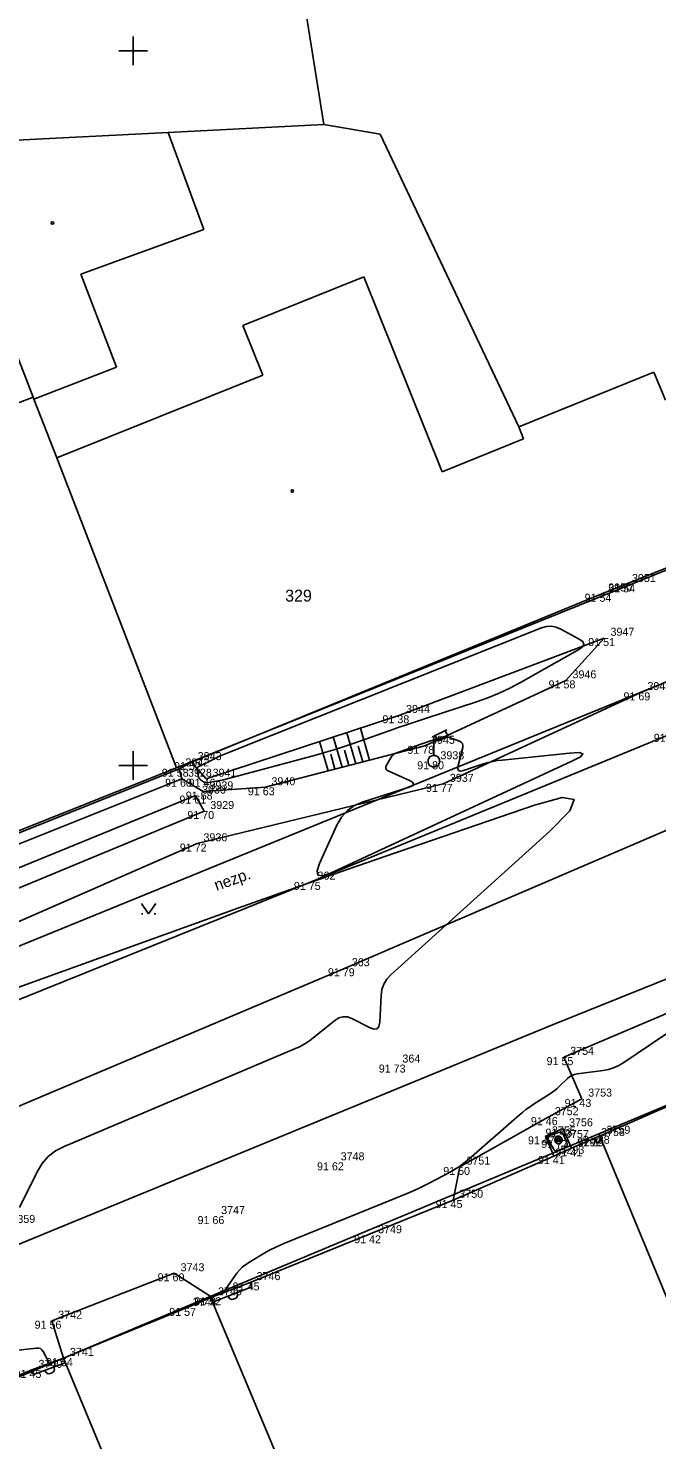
# Model space of a CAD drawing. Extents: x -711081 to -709338, y -1025122 to -1024092.
# Drawn here: x -710353.67 to -710331.68, y -1024773.58 to -1024724.21 of the extents above; entities that cross this region are included whole.
import ezdxf

# ---------------------------------------------------------------- set-up
doc = ezdxf.new("R2010")
doc.units = 0
for name, color, linetype in [('Ex_Minor Contours', 7, 'Continuous'), ('Z_betonova_konstrukce', 7, 'Continuous'), ('Z_body', 7, 'Continuous'), ('Z_body_cisla', 7, 'Continuous'), ('Z_body_vysky_redukovane', 7, 'Continuous'), ('Z_budova', 7, 'Continuous'), ('Z_hektometricka_sit', 7, 'Continuous'), ('Z_hrany_paty', 7, 'Continuous'), ('Z_katastr_cisla_stavebni', 7, 'Continuous'), ('Z_katastr_hranice', 7, 'Continuous'), ('Z_katastr_hranice_katastralniho_uzemi', 7, 'Continuous'), ('Z_katastr_vnitrni_kresba', 7, 'Continuous'), ('Z_katastr_znacky_budov', 7, 'Continuous'), ('Z_komunikace', 7, 'Continuous'), ('Z_komunikace_osa', 7, 'Continuous'), ('Z_ploty', 7, 'Continuous'), ('Z_ploty_znacky', 7, 'Continuous'), ('Z_popisy', 7, 'Continuous'), ('Z_rozhranni', 7, 'Continuous'), ('Z_site_vo_znaky', 7, 'Continuous'), ('Z_sloupy', 7, 'Continuous'), ('Z_technicke_srafy', 7, 'Continuous'), ('Z_vstupy', 7, 'Continuous'), ('Z_zelen_obvod', 7, 'Continuous'), ('Z_znaky_kultur', 7, 'Continuous')]:
    doc.layers.add(name, color=color, linetype=linetype)

# ---------------------------------------------------------------- blocks, each defined once
blk = doc.blocks.new('POINT_DISPLAY')
blk.add_line((0, 0), (0, 0))
blk = doc.blocks.new('Z216')
for p, q in [((-0.17, 0), (-0.15, 0.1)), ((-0.15, 0.1), (-0.1, 0.15)), ((-0.1, 0.15), (-0.03, 0.17)), ((-0.03, 0.17), (0.03, 0.17)), ((0.03, 0.17), (0.1, 0.15)), ((0.1, 0.15), (0.15, 0.1)), ((0.15, 0.1), (0.17, 0))]:
    blk.add_line(p, q)
blk = doc.blocks.new('Z13')
for p, q in [((0, 0.88), (0.45, 1.1)), ((0.4, 1.07), (0.5, 0.88)), ((0, 0.2), (0, 0.88)), ((0.15, 0.7), (0.05, 0.9)), ((0.5, 0.88), (0.15, 0.7)), ((-0.2, 0.05), (-0.15, 0.15)), ((-0.2, -0.05), (-0.2, 0.05)), ((-0.15, 0.15), (-0.05, 0.2)), ((-0.05, 0.2), (0.05, 0.2)), ((0.05, 0.2), (0.15, 0.15)), ((0.15, 0.15), (0.2, 0.05)), ((0.2, 0.05), (0.2, -0.05)), ((-0.15, -0.15), (-0.2, -0.05)), ((-0.05, -0.2), (-0.15, -0.15)), ((0.05, -0.2), (-0.05, -0.2)), ((0.15, -0.15), (0.05, -0.2)), ((0.2, -0.05), (0.15, -0.15))]:
    blk.add_line(p, q)
blk = doc.blocks.new('Z601')
for p, q in [((-0.13, 0.03), (-0.1, 0.08)), ((-0.13, -0.03), (-0.13, 0.03)), ((-0.1, 0.08), (-0.08, 0.1)), ((-0.08, 0.1), (-0.03, 0.13)), ((-0.08, 0.05), (-0.08, -0.05)), ((-0.03, 0.13), (0.03, 0.13)), ((-0.03, -0.08), (-0.03, 0.08)), ((-0.03, 0.08), (0.03, 0.08)), ((0.03, 0.13), (0.08, 0.1)), ((0.03, 0.08), (0.03, -0.08)), ((0.08, 0.1), (0.1, 0.08)), ((0.08, -0.05), (0.08, 0.05)), ((0.1, 0.08), (0.13, 0.03)), ((0.13, 0.03), (0.13, -0.03)), ((-0.1, -0.08), (-0.13, -0.03)), ((-0.08, -0.1), (-0.1, -0.08)), ((-0.08, -0.05), (-0.03, -0.08)), ((-0.03, -0.13), (-0.08, -0.1)), ((0.03, -0.13), (-0.03, -0.13)), ((0.03, -0.08), (0.08, -0.05)), ((0.08, -0.1), (0.03, -0.13)), ((0.1, -0.08), (0.08, -0.1)), ((0.13, -0.03), (0.1, -0.08))]:
    blk.add_line(p, q)
blk = doc.blocks.new('Z314')
for p, q in [((-0.25, 0.17), (0, -0.2)), ((0, -0.2), (0.25, 0.17)), ((-0.25, -0.2), (-0.2, -0.2)), ((0.2, -0.2), (0.25, -0.2))]:
    blk.add_line(p, q)

msp = doc.modelspace()

# ---------------------------------------------------------------- linework, layer by layer
at = {"layer": 'Ex_Minor Contours'}
for points in [[(-710340.091, -1024748.458), (-710340.408, -1024748.565), (-710340.724, -1024748.673), (-710341.039, -1024748.783), (-710342.3, -1024749.227), (-710342.617, -1024749.335), (-710342.935, -1024749.437), (-710343.255, -1024749.533), (-710343.576, -1024749.623), (-710346.836, -1024750.497), (-710346.9, -1024750.513), (-710346.964, -1024750.527), (-710347.028, -1024750.54), (-710347.093, -1024750.55), (-710347.42, -1024750.6), (-710347.451, -1024750.602), (-710347.481, -1024750.598), (-710347.509, -1024750.588), (-710347.536, -1024750.573), (-710347.64, -1024750.498), (-710347.664, -1024750.477), (-710347.684, -1024750.454), (-710347.698, -1024750.427), (-710347.709, -1024750.398), (-710347.766, -1024750.17), (-710347.771, -1024750.125), (-710347.762, -1024750.087), (-710347.738, -1024750.055), (-710347.701, -1024750.029), (-710347.136, -1024749.753), (-710347.027, -1024749.7), (-710346.917, -1024749.65), (-710346.805, -1024749.602), (-710346.693, -1024749.556), (-710335.709, -1024745.188), (-710335.54, -1024745.14), (-710335.372, -1024745.13), (-710335.206, -1024745.159), (-710335.043, -1024745.226), (-710334.394, -1024745.574), (-710334.272, -1024745.661), (-710334.231, -1024745.75), (-710334.27, -1024745.839), (-710334.39, -1024745.929), (-710336.446, -1024747.091), (-710336.819, -1024747.29), (-710337.201, -1024747.469), (-710337.591, -1024747.63), (-710337.99, -1024747.771), (-710339.774, -1024748.354)], [(-710338.521, -1024749.183), (-710338.48, -1024749.233), (-710338.463, -1024749.295), (-710338.472, -1024749.37), (-710338.631, -1024749.996), (-710338.645, -1024750.106), (-710338.617, -1024750.172), (-710338.549, -1024750.195), (-710338.441, -1024750.174), (-710337.741, -1024749.945), (-710337.581, -1024749.897), (-710337.419, -1024749.858), (-710337.255, -1024749.827), (-710337.089, -1024749.806), (-710334.733, -1024749.565), (-710334.392, -1024749.549), (-710334.265, -1024749.591), (-710334.353, -1024749.692), (-710334.654, -1024749.852), (-710343.124, -1024753.771), (-710343.388, -1024753.861), (-710343.535, -1024753.833), (-710343.564, -1024753.687), (-710343.476, -1024753.422), (-710342.871, -1024752.087), (-710342.71, -1024751.807), (-710342.504, -1024751.577), (-710342.252, -1024751.399), (-710341.956, -1024751.271), (-710340.348, -1024750.756), (-710340.232, -1024750.704), (-710340.19, -1024750.648), (-710340.225, -1024750.587), (-710340.334, -1024750.522), (-710341.079, -1024750.18), (-710341.134, -1024750.145), (-710341.163, -1024750.101), (-710341.165, -1024750.049), (-710341.14, -1024749.988), (-710340.991, -1024749.729), (-710340.949, -1024749.67), (-710340.899, -1024749.62), (-710340.841, -1024749.58), (-710340.775, -1024749.55), (-710340.065, -1024749.3), (-710339.965, -1024749.265), (-710339.865, -1024749.231), (-710339.764, -1024749.197), (-710339.664, -1024749.164), (-710339.219, -1024749.019), (-710339.139, -1024749), (-710339.06, -1024748.995), (-710338.981, -1024749.004), (-710338.902, -1024749.027), (-710338.587, -1024749.147)], [(-710335.267, -1024763.455), (-710335.226, -1024763.48), (-710335.179, -1024763.485), (-710335.126, -1024763.469), (-710334.897, -1024763.368), (-710334.85, -1024763.339), (-710334.823, -1024763.301), (-710334.816, -1024763.256), (-710334.83, -1024763.202), (-710334.947, -1024762.914), (-710334.979, -1024762.86), (-710335.021, -1024762.828), (-710335.072, -1024762.819), (-710335.134, -1024762.833), (-710335.401, -1024762.933), (-710335.455, -1024762.963), (-710335.484, -1024763.002), (-710335.487, -1024763.05), (-710335.466, -1024763.108), (-710335.3, -1024763.41)], [(-710335.131, -1024763.126), (-710335.128, -1024763.128), (-710335.124, -1024763.128), (-710335.12, -1024763.127), (-710335.103, -1024763.12), (-710335.1, -1024763.118), (-710335.098, -1024763.115), (-710335.097, -1024763.112), (-710335.099, -1024763.108), (-710335.107, -1024763.086), (-710335.11, -1024763.082), (-710335.113, -1024763.08), (-710335.116, -1024763.079), (-710335.121, -1024763.08), (-710335.141, -1024763.088), (-710335.145, -1024763.09), (-710335.147, -1024763.093), (-710335.147, -1024763.096), (-710335.146, -1024763.101), (-710335.133, -1024763.123)]]:
    msp.add_lwpolyline(points, close=True, dxfattribs=at)
for points in [[(-710356.016, -1024758.473), (-710346.334, -1024754.992), (-710345.051, -1024754.533), (-710343.767, -1024754.079), (-710342.48, -1024753.63), (-710341.193, -1024753.185), (-710335.958, -1024751.388), (-710334.988, -1024751.123), (-710334.575, -1024751.187), (-710334.719, -1024751.579), (-710335.421, -1024752.3), (-710340.984, -1024757.319), (-710341.126, -1024757.472), (-710341.23, -1024757.644), (-710341.297, -1024757.833), (-710341.327, -1024758.04), (-710341.375, -1024758.979), (-710341.403, -1024759.125), (-710341.469, -1024759.207), (-710341.572, -1024759.223), (-710341.712, -1024759.174), (-710342.35, -1024758.85), (-710342.507, -1024758.793), (-710342.659, -1024758.785), (-710342.806, -1024758.825), (-710342.947, -1024758.914), (-710343.655, -1024759.49), (-710343.823, -1024759.618), (-710343.999, -1024759.732), (-710344.182, -1024759.834), (-710344.373, -1024759.923), (-710352.414, -1024763.323), (-710352.712, -1024763.48), (-710352.969, -1024763.681), (-710353.185, -1024763.926), (-710353.359, -1024764.215), (-710353.973, -1024765.458)], [(-710346.867, -1024768.451), (-710346.369, -1024767.759), (-710346.281, -1024767.649), (-710346.183, -1024767.549), (-710346.075, -1024767.461), (-710345.958, -1024767.383), (-710345.332, -1024767.015), (-710345.186, -1024766.933), (-710345.037, -1024766.856), (-710344.885, -1024766.784), (-710344.73, -1024766.718), (-710340.413, -1024764.967), (-710340.223, -1024764.887), (-710340.035, -1024764.802), (-710339.849, -1024764.713), (-710339.665, -1024764.619), (-710338.935, -1024764.233), (-710338.756, -1024764.132), (-710338.584, -1024764.02), (-710338.418, -1024763.899), (-710338.259, -1024763.768), (-710336.499, -1024762.229), (-710336.382, -1024762.131), (-710336.261, -1024762.037), (-710336.137, -1024761.947), (-710336.01, -1024761.862), (-710335.403, -1024761.474), (-710335.321, -1024761.418), (-710335.242, -1024761.359), (-710335.166, -1024761.295), (-710335.094, -1024761.227), (-710334.81, -1024760.948), (-710334.735, -1024760.885), (-710334.654, -1024760.837), (-710334.565, -1024760.803), (-710334.47, -1024760.783), (-710333.555, -1024760.665), (-710333.373, -1024760.632), (-710333.199, -1024760.578), (-710333.032, -1024760.503), (-710332.873, -1024760.409), (-710328.862, -1024757.707)], [(-710354.968, -1024770.555), (-710353.378, -1024770.376), (-710353.305, -1024770.377), (-710353.242, -1024770.397), (-710353.19, -1024770.437), (-710353.149, -1024770.497), (-710352.929, -1024770.912)]]:
    msp.add_lwpolyline(points, dxfattribs=at)
at = {"layer": 'Z_betonova_konstrukce'}
for p, q in [((-710335.58, -1024762.97), (-710334.97, -1024762.7)), ((-710335.58, -1024762.97), (-710335.28, -1024763.66)), ((-710334.97, -1024762.7), (-710334.67, -1024763.39))]:
    msp.add_line(p, q, dxfattribs=at)
at = {"layer": 'Z_budova'}
for p, q in [((-710332.77, -1024743.66), (-710324.63, -1024740.39)), ((-710347.96, -1024749.88), (-710333.6, -1024743.99)), ((-710357.89, -1024753.91), (-710348.39, -1024750.11)), ((-710348.39, -1024750.11), (-710347.96, -1024749.88)), ((-710334.67, -1024763.39), (-710333.86, -1024763.04)), ((-710333.86, -1024763.04), (-710333.79, -1024763.2)), ((-710335.28, -1024763.66), (-710334.67, -1024763.39)), ((-710338.81, -1024765.2), (-710335.28, -1024763.66)), ((-710352.44, -1024770.73), (-710348.13, -1024768.97)), ((-710348.13, -1024768.97), (-710347.25, -1024768.6)), ((-710347.25, -1024768.6), (-710347.19, -1024768.76)), ((-710352.44, -1024770.73), (-710352.38, -1024770.89))]:
    msp.add_line(p, q, dxfattribs=at)
at = {"layer": 'Z_hektometricka_sit'}
for p, q in [((-710350, -1024724.5), (-710350, -1024725.5)), ((-710350.5, -1024725), (-710349.5, -1024725)), ((-710350, -1024749.5), (-710350, -1024750.5)), ((-710350.5, -1024750), (-710349.5, -1024750))]:
    msp.add_line(p, q, dxfattribs=at)
at = {"layer": 'Z_hrany_paty'}
for p, q in [((-710340.67, -1024748.24), (-710333.52, -1024745.54)), ((-710334.86, -1024747.02), (-710333.52, -1024745.54)), ((-710339.8, -1024749.31), (-710334.86, -1024747.02)), ((-710347.45, -1024750.46), (-710340.67, -1024748.24)), ((-710345.38, -1024750.76), (-710339.8, -1024749.31)), ((-710347.96, -1024749.88), (-710347.45, -1024750.46)), ((-710347.55, -1024750.91), (-710348.3, -1024750.46)), ((-710347.55, -1024750.91), (-710345.38, -1024750.76))]:
    msp.add_line(p, q, dxfattribs=at)
at = {"layer": 'Z_katastr_hranice'}
for p, q in [((-710345.8, -1024712.03), (-710343.33, -1024727.57)), ((-710348.77, -1024727.85), (-710357.06, -1024728.28)), ((-710343.33, -1024727.57), (-710348.77, -1024727.85)), ((-710341.36, -1024727.91), (-710343.33, -1024727.57)), ((-710336.51, -1024738.15), (-710341.36, -1024727.91)), ((-710355.33, -1024732.37), (-710353.5, -1024737.11)), ((-710331.78, -1024736.24), (-710336.51, -1024738.15)), ((-710331.38, -1024737.22), (-710331.78, -1024736.24)), ((-710353.5, -1024737.11), (-710356.15, -1024738.13)), ((-710353.5, -1024737.11), (-710353.47, -1024737.18)), ((-710353.47, -1024737.18), (-710352.67, -1024739.24)), ((-710352.67, -1024739.24), (-710348.48, -1024750.08)), ((-710348.48, -1024750.08), (-710329.3, -1024742.33)), ((-710335.33, -1024759.07), (-710303.04, -1024746.07)), ((-710357.9, -1024753.83), (-710348.48, -1024750.08)), ((-710445.08, -1024804.13), (-710335.33, -1024759.07)), ((-710330.04, -1024761.34), (-710333.71, -1024762.88)), ((-710333.71, -1024762.88), (-710347.3, -1024768.57)), ((-710326.33, -1024780.72), (-710333.71, -1024762.88)), ((-710347.3, -1024768.57), (-710352.44, -1024770.73)), ((-710352.44, -1024770.73), (-710358.8, -1024773.39)), ((-710352.44, -1024770.73), (-710346.68, -1024784.61))]:
    msp.add_line(p, q, dxfattribs=at)
at = {"layer": 'Z_katastr_hranice_katastralniho_uzemi'}
msp.add_line((-710277.4, -1024725.07), (-710392.31, -1024771.94), dxfattribs=at)
msp.add_line((-710277.4, -1024725.07), (-710392.31, -1024771.94), dxfattribs=at)
at = {"layer": 'Z_katastr_vnitrni_kresba'}
for p, q in [((-710348.77, -1024727.85), (-710347.53, -1024731.25)), ((-710347.53, -1024731.25), (-710351.83, -1024732.81)), ((-710351.83, -1024732.81), (-710350.58, -1024736.06)), ((-710346.16, -1024734.61), (-710341.93, -1024732.91)), ((-710341.93, -1024732.91), (-710339.19, -1024739.72)), ((-710345.46, -1024736.34), (-710346.16, -1024734.61)), ((-710350.58, -1024736.06), (-710353.47, -1024737.18)), ((-710352.67, -1024739.24), (-710345.46, -1024736.34)), ((-710336.34, -1024738.57), (-710336.51, -1024738.15)), ((-710339.19, -1024739.72), (-710336.34, -1024738.57)), ((-710341.57, -1024782.24), (-710347.3, -1024768.57))]:
    msp.add_line(p, q, dxfattribs=at)
at = {"layer": 'Z_katastr_znacky_budov'}
for centre in [(-710352.822, -1024731.02), (-710344.432, -1024740.4)]:
    msp.add_circle(centre, 0.0437, dxfattribs=at)
at = {"layer": 'Z_komunikace'}
for p, q in [((-710343.77, -1024754.07), (-710331.18, -1024748.89)), ((-710356.75, -1024759.29), (-710343.77, -1024754.07)), ((-710334.93, -1024760.2), (-710328.48, -1024757.45)), ((-710334.3, -1024761.66), (-710334.93, -1024760.2)), ((-710335.48, -1024762.3), (-710334.3, -1024761.66)), ((-710338.57, -1024764.04), (-710335.48, -1024762.3)), ((-710338.57, -1024764.04), (-710338.81, -1024765.2))]:
    msp.add_line(p, q, dxfattribs=at)
at = {"layer": 'Z_komunikace_osa'}
for p, q in [((-710342.58, -1024757.09), (-710329.66, -1024751.54)), ((-710355.68, -1024762.63), (-710342.58, -1024757.09))]:
    msp.add_line(p, q, dxfattribs=at)
at = {"layer": 'Z_ploty'}
for p, q in [((-710333.86, -1024763.04), (-710333.66, -1024762.95)), ((-710333.66, -1024762.95), (-710333.59, -1024763.11)), ((-710333.79, -1024763.2), (-710333.59, -1024763.11)), ((-710347.25, -1024768.6), (-710345.91, -1024768.08)), ((-710347.19, -1024768.76), (-710345.85, -1024768.24)), ((-710345.91, -1024768.08), (-710345.85, -1024768.24)), ((-710352.44, -1024770.73), (-710353.54, -1024771.14)), ((-710352.38, -1024770.89), (-710353.48, -1024771.3)), ((-710353.54, -1024771.14), (-710353.48, -1024771.3))]:
    msp.add_line(p, q, dxfattribs=at)
at = {"layer": 'Z_rozhranni'}
for p, q in [((-710332.24, -1024747.44), (-710323.8, -1024743.95)), ((-710339.15, -1024750.64), (-710332.24, -1024747.44)), ((-710348.39, -1024750.11), (-710348.3, -1024750.46)), ((-710357.55, -1024754.17), (-710348.3, -1024750.46)), ((-710347.76, -1024752.73), (-710339.15, -1024750.64)), ((-710354.96, -1024755.88), (-710347.76, -1024752.73)), ((-710352.84, -1024769.42), (-710348.56, -1024767.76)), ((-710348.56, -1024767.76), (-710347.25, -1024768.6)), ((-710352.84, -1024769.42), (-710352.44, -1024770.73))]:
    msp.add_line(p, q, dxfattribs=at)
at = {"layer": 'Z_technicke_srafy'}
for p, q in [((-710341.73, -1024749.81), (-710342.05, -1024748.69)), ((-710343.18, -1024750.19), (-710343.48, -1024749.16)), ((-710342.69, -1024750.06), (-710343, -1024749)), ((-710342.21, -1024749.94), (-710342.53, -1024748.85)), ((-710342.94, -1024750.13), (-710343.09, -1024749.6)), ((-710342.45, -1024750), (-710342.61, -1024749.46)), ((-710341.97, -1024749.87), (-710342.13, -1024749.32))]:
    msp.add_line(p, q, dxfattribs=at)
at = {"layer": 'Z_vstupy'}
for p, q in [((-710333.6, -1024743.99), (-710332.77, -1024743.66)), ((-710330.04, -1024761.37), (-710333.66, -1024762.95)), ((-710345.91, -1024768.08), (-710338.81, -1024765.2)), ((-710359, -1024773.4), (-710353.54, -1024771.14))]:
    msp.add_line(p, q, dxfattribs=at)
at = {"layer": 'Z_zelen_obvod'}
for p, q in [((-710347.82, -1024751.05), (-710356.91, -1024754.77)), ((-710347.52, -1024751.59), (-710347.82, -1024751.05)), ((-710356.7, -1024755.4), (-710347.52, -1024751.59))]:
    msp.add_line(p, q, dxfattribs=at)

# ---------------------------------------------------------------- block references
at = {"layer": 'Z_body'}
for p in [(-710332.77, -1024743.66), (-710333.6, -1024743.99), (-710333.52, -1024745.54), (-710334.86, -1024747.02), (-710332.24, -1024747.44), (-710340.67, -1024748.24), (-710339.8, -1024749.31), (-710348.39, -1024750.11), (-710347.96, -1024749.88), (-710339.48, -1024749.85), (-710348.3, -1024750.46), (-710347.45, -1024750.46), (-710339.15, -1024750.64), (-710347.82, -1024751.05), (-710347.55, -1024750.91), (-710345.38, -1024750.76), (-710347.52, -1024751.59), (-710347.76, -1024752.73), (-710343.77, -1024754.07), (-710342.58, -1024757.09), (-710340.8, -1024760.46), (-710334.93, -1024760.2), (-710334.3, -1024761.66), (-710335.48, -1024762.3), (-710335.58, -1024762.97), (-710334.97, -1024762.7), (-710333.86, -1024763.04), (-710333.66, -1024762.95), (-710335.12, -1024763.1), (-710334.67, -1024763.39), (-710342.96, -1024763.88), (-710338.57, -1024764.04), (-710335.28, -1024763.66), (-710338.81, -1024765.2), (-710347.14, -1024765.76), (-710341.66, -1024766.43), (-710348.56, -1024767.76), (-710345.91, -1024768.08), (-710348.13, -1024768.97), (-710347.25, -1024768.6), (-710352.84, -1024769.42), (-710352.44, -1024770.73), (-710353.54, -1024771.14)]:
    msp.add_blockref('POINT_DISPLAY', p, dxfattribs=at)
at = {"layer": 'Z_ploty_znacky'}
for p, rotation in [((-710346.52, -1024768.5), -158.8), ((-710352.93, -1024771.1), -159.60000000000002)]:
    msp.add_blockref('Z216', p, dxfattribs=dict(at, rotation=rotation))
at = {"layer": 'Z_site_vo_znaky'}
msp.add_blockref('Z13', (-710339.48, -1024749.85), dxfattribs=at)
at = {"layer": 'Z_sloupy'}
msp.add_blockref('Z601', (-710335.12, -1024763.1), dxfattribs=at)
at = {"layer": 'Z_znaky_kultur'}
msp.add_blockref('Z314', (-710349.46, -1024754.99), dxfattribs=at)

# ---------------------------------------------------------------- texts
at = {"layer": 'Z_body_cisla'}
for s, p in [('3951', (-710332.55, -1024743.58)), ('3950', (-710333.38, -1024743.91)), ('3947', (-710333.3, -1024745.46)), ('3946', (-710334.63, -1024746.95)), ('3948', (-710332.01, -1024747.36)), ('3944', (-710340.45, -1024748.16)), ('3945', (-710339.58, -1024749.24)), ('3943', (-710347.74, -1024749.81)), ('3938', (-710339.25, -1024749.78)), ('3942', (-710348.17, -1024750.03)), ('3928', (-710348.08, -1024750.39)), ('3941', (-710347.22, -1024750.39)), ('3930', (-710347.59, -1024750.98)), ('3939', (-710347.33, -1024750.83)), ('3940', (-710345.16, -1024750.69)), ('3937', (-710338.92, -1024750.57)), ('3929', (-710347.3, -1024751.52)), ('3936', (-710347.54, -1024752.65)), ('362', (-710343.55, -1024753.99)), ('363', (-710342.35, -1024757.02)), ('3754', (-710334.71, -1024760.12)), ('364', (-710340.58, -1024760.39)), ('3753', (-710334.08, -1024761.58)), ('3752', (-710335.25, -1024762.23)), ('3756', (-710334.75, -1024762.62)), ('3755', (-710335.35, -1024762.9)), ('3757', (-710334.89, -1024763.03)), ('5292', (-710334.45, -1024763.32)), ('3758', (-710333.63, -1024762.96)), ('3759', (-710333.44, -1024762.88)), ('3748', (-710342.74, -1024763.81)), ('5293', (-710335.05, -1024763.58)), ('3751', (-710338.34, -1024763.96)), ('3750', (-710338.59, -1024765.12)), ('3747', (-710346.92, -1024765.69)), ('359', (-710354.05, -1024766)), ('3749', (-710341.43, -1024766.36)), ('3743', (-710348.34, -1024767.69)), ('3746', (-710345.68, -1024768)), ('3745', (-710347.03, -1024768.53)), ('3744', (-710347.91, -1024768.9)), ('3742', (-710352.62, -1024769.35)), ('3741', (-710352.21, -1024770.65)), ('3740', (-710353.31, -1024771.07))]:
    msp.add_text(s, height=0.28, dxfattribs=at).set_placement(p)
at = {"layer": 'Z_body_vysky_redukovane'}
for s, p in [('91 54', (-710333.377, -1024743.94)), ('91 54', (-710334.207, -1024744.27)), ('91 51', (-710334.08, -1024745.82)), ('91 58', (-710335.467, -1024747.3)), ('91 69', (-710332.847, -1024747.72)), ('91 38', (-710341.277, -1024748.52)), ('91 74', (-710331.787, -1024749.17)), ('91 78', (-710340.407, -1024749.59)), ('91 58', (-710348.997, -1024750.39)), ('91 52', (-710348.567, -1024750.16)), ('91 80', (-710340.063, -1024750.13)), ('91 60', (-710348.883, -1024750.74)), ('91 46', (-710348.057, -1024750.74)), ('91 77', (-710339.757, -1024750.92)), ('91 61', (-710348.38, -1024751.33)), ('91 58', (-710348.157, -1024751.19)), ('91 63', (-710345.987, -1024751.04)), ('91 70', (-710348.103, -1024751.87)), ('91 72', (-710348.367, -1024753.01)), ('91 75', (-710344.377, -1024754.35)), ('91 79', (-710343.187, -1024757.37)), ('91 73', (-710341.407, -1024760.74)), ('91 55', (-710335.537, -1024760.48)), ('91 43', (-710334.907, -1024761.94)), ('91 46', (-710336.087, -1024762.58)), ('91 47', (-710336.187, -1024763.25)), ('91 43', (-710335.577, -1024762.98)), ('91 39', (-710334.467, -1024763.32)), ('91 38', (-710334.267, -1024763.23)), ('91 77', (-710335.727, -1024763.38)), ('91 41', (-710335.23, -1024763.67)), ('91 62', (-710343.567, -1024764.16)), ('91 50', (-710339.153, -1024764.32)), ('91 41', (-710335.84, -1024763.94)), ('91 45', (-710339.417, -1024765.48)), ('91 66', (-710347.747, -1024766.04)), ('91 42', (-710342.267, -1024766.71)), ('91 60', (-710349.143, -1024768.04)), ('91 45', (-710346.517, -1024768.36)), ('91 57', (-710348.737, -1024769.25)), ('91 52', (-710347.857, -1024768.88)), ('91 56', (-710353.447, -1024769.7)), ('91 54', (-710353.047, -1024771.01)), ('91 45', (-710354.147, -1024771.42))]:
    msp.add_text(s, height=0.28, dxfattribs=at).set_placement(p)
at = {"layer": 'Z_katastr_cisla_stavebni'}
msp.add_text('329', height=0.4175, dxfattribs=at).set_placement((-710344.681, -1024744.265))
at = {"layer": 'Z_popisy'}
msp.add_text('nezp.', height=0.4, rotation=19.8, dxfattribs=at).set_placement((-710347.08, -1024754.39))

doc.saveas('drawing.dxf')
